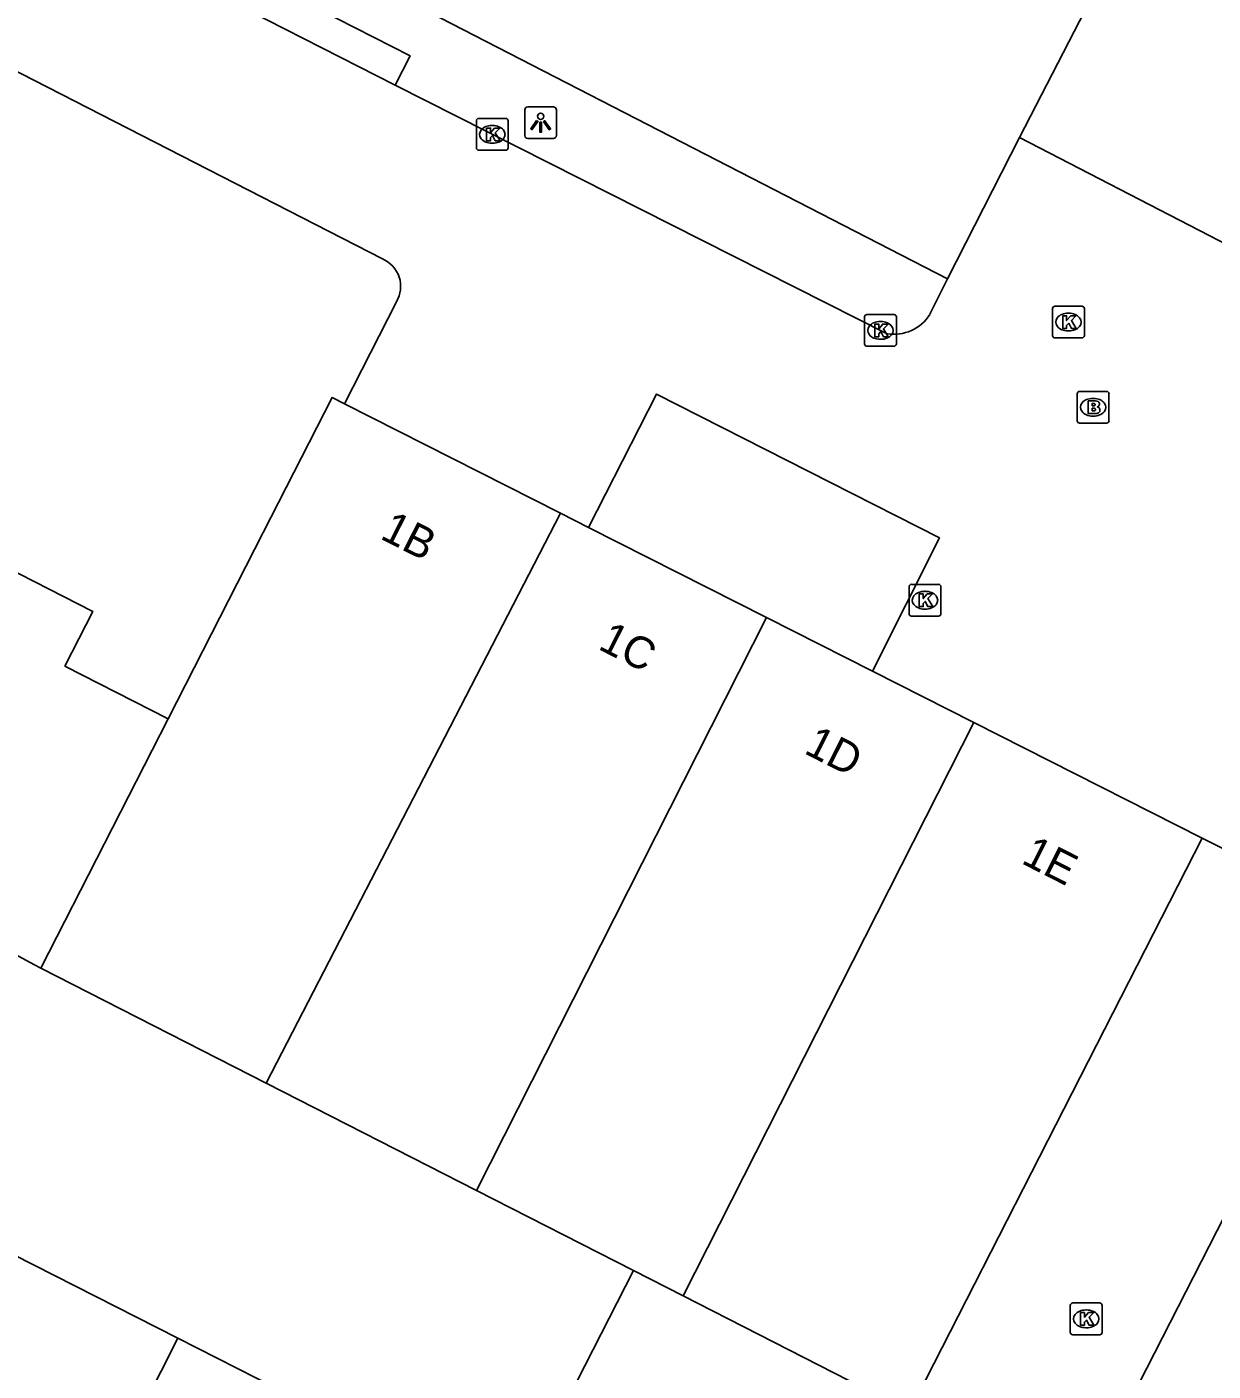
# Model space of a CAD drawing. Extents: x 160356 to 161355, y 381727 to 382845.
# Drawn here: x 160664.52 to 160701.88, y 382352.6 to 382394.93 of the extents above; entities that cross this region are included whole.
import ezdxf

# ---------------------------------------------------------------- set-up
doc = ezdxf.new("R2010")
doc.units = 0
for name, color, linetype in [('IMGEO_Brandkraan', 7, 'Continuous'), ('IMGEO_Kolk', 7, 'Continuous'), ('IMGEO_Lichtpunt', 7, 'Continuous'), ('IMGEO_Muur', 7, 'Continuous'), ('IMGEO_Pand', 7, 'Continuous'), ('IMGEO_Pand_nummerreeks', 7, 'Continuous'), ('IMGEO_Rijbaan_lokaal_open', 7, 'Continuous'), ('IMGEO_Voetpad_open', 7, 'Continuous')]:
    doc.layers.add(name, color=color, linetype=linetype)

msp = doc.modelspace()

# ---------------------------------------------------------------- linework, layer by layer
at = {"layer": 'IMGEO_Brandkraan'}
for p, q in [((160697.598, 382382.529), (160697.598, 382383.381)), ((160697.673, 382383.455), (160698.525, 382383.455)), ((160698.086, 382383.235), (160698.111, 382383.235)), ((160698.599, 382383.381), (160698.599, 382382.529)), ((160698.525, 382382.455), (160697.673, 382382.455)), ((160698.109, 382382.675), (160698.084, 382382.675))]:
    msp.add_line(p, q, dxfattribs=at)
for points in [[(160697.598, 382382.529), (160697.598, 382383.381)], [(160697.673, 382383.455), (160698.525, 382383.455)], [(160698.599, 382383.381), (160698.599, 382382.529)], [(160697.946, 382383.155), (160697.946, 382382.755), (160698.159, 382382.755)], [(160698.177, 382383.155), (160697.946, 382383.155)], [(160698.125, 382383.074), (160698.071, 382383.074), (160698.071, 382382.998)], [(160698.071, 382382.998), (160698.124, 382382.998)], [(160698.133, 382382.922), (160698.071, 382382.922), (160698.071, 382382.841)], [(160698.071, 382382.841), (160698.133, 382382.841)], [(160698.525, 382382.455), (160697.673, 382382.455)]]:
    msp.add_lwpolyline(points, dxfattribs=at)
for centre, radius, start, end in [((160697.675, 382383.379), 0.0765, 91.552, 178.448), ((160697.675, 382383.379), 0.0765, 91.552, 178.448), ((160698.523, 382383.379), 0.0765, 1.552, 88.448), ((160698.523, 382383.379), 0.0765, 1.552, 88.448), ((160698.126, 382383.036), 0.0379, 267.8285, 90.9355), ((160698.134, 382382.881), 0.0404, 269.8759, 90.5077), ((160698.165, 382383.006), 0.251, 268.6676, 293.5347), ((160698.181, 382383.01), 0.145, 59.4692, 91.5367), ((160698.206, 382383.057), 0.0922, 285.5137, 58.1501), ((160698.211, 382382.865), 0.105, 301.3115, 78.989), ((160697.675, 382382.531), 0.0765, 181.552, 268.448), ((160697.675, 382382.531), 0.0765, 181.552, 268.448), ((160698.523, 382382.531), 0.0765, 271.552, 358.448), ((160698.523, 382382.531), 0.0765, 271.552, 358.448)]:
    msp.add_arc(centre, radius, start, end, dxfattribs=at)
for centre, major_axis, ratio, start_param, end_param in [((160698.085, 382382.955), (-0.387, 0.002), 0.722429, 4.712389, 7.853982), ((160698.11, 382382.955), (-0.39, 0.002), 0.717154, 1.570796, 4.712389)]:
    msp.add_ellipse(centre, major_axis=major_axis, ratio=ratio, start_param=start_param, end_param=end_param, dxfattribs=at)
at = {"layer": 'IMGEO_Kolk'}
for p, q in [((160678.675, 382391.124), (160678.675, 382391.976)), ((160678.75, 382392.05), (160679.602, 382392.05)), ((160679.163, 382391.83), (160679.188, 382391.83)), ((160679.676, 382391.976), (160679.676, 382391.124)), ((160679.186, 382391.27), (160679.161, 382391.27)), ((160679.602, 382391.05), (160678.75, 382391.05)), ((160690.901, 382384.949), (160690.901, 382385.801)), ((160690.976, 382385.875), (160691.828, 382385.875)), ((160691.902, 382385.801), (160691.902, 382384.949)), ((160696.822, 382385.212), (160696.822, 382386.064)), ((160696.897, 382386.138), (160697.749, 382386.138)), ((160697.31, 382385.918), (160697.335, 382385.918)), ((160697.823, 382386.064), (160697.823, 382385.212)), ((160691.389, 382385.655), (160691.414, 382385.655)), ((160697.333, 382385.358), (160697.308, 382385.358)), ((160691.412, 382385.095), (160691.387, 382385.095)), ((160697.749, 382385.138), (160696.897, 382385.138)), ((160691.828, 382384.875), (160690.976, 382384.875)), ((160692.303, 382376.452), (160692.303, 382377.304)), ((160692.378, 382377.378), (160693.23, 382377.378)), ((160693.304, 382377.304), (160693.304, 382376.452)), ((160692.791, 382377.158), (160692.816, 382377.158)), ((160692.814, 382376.598), (160692.789, 382376.598)), ((160693.23, 382376.378), (160692.378, 382376.378)), ((160697.381, 382353.819), (160697.381, 382354.671)), ((160697.456, 382354.745), (160698.308, 382354.745)), ((160697.869, 382354.525), (160697.894, 382354.525)), ((160698.382, 382354.671), (160698.382, 382353.819)), ((160698.308, 382353.745), (160697.456, 382353.745)), ((160697.892, 382353.965), (160697.867, 382353.965))]:
    msp.add_line(p, q, dxfattribs=at)
for points in [[(160678.675, 382391.124), (160678.675, 382391.976)], [(160678.75, 382392.05), (160679.602, 382392.05)], [(160678.996, 382391.75), (160679.119, 382391.75), (160679.119, 382391.599), (160679.249, 382391.75), (160679.413, 382391.75), (160679.267, 382391.599), (160679.42, 382391.35), (160679.268, 382391.35), (160679.183, 382391.514), (160679.119, 382391.447), (160679.119, 382391.35), (160678.996, 382391.35), (160678.996, 382391.75)], [(160679.676, 382391.976), (160679.676, 382391.124)], [(160679.602, 382391.05), (160678.75, 382391.05)], [(160690.901, 382384.949), (160690.901, 382385.801)], [(160690.976, 382385.875), (160691.828, 382385.875)], [(160691.902, 382385.801), (160691.902, 382384.949)], [(160696.822, 382385.212), (160696.822, 382386.064)], [(160696.897, 382386.138), (160697.749, 382386.138)], [(160697.143, 382385.838), (160697.266, 382385.838), (160697.266, 382385.687), (160697.396, 382385.838), (160697.56, 382385.838), (160697.414, 382385.687), (160697.567, 382385.438), (160697.415, 382385.438), (160697.33, 382385.602), (160697.266, 382385.535), (160697.266, 382385.438), (160697.143, 382385.438), (160697.143, 382385.838)], [(160697.823, 382386.064), (160697.823, 382385.212)], [(160691.222, 382385.575), (160691.345, 382385.575), (160691.345, 382385.424), (160691.475, 382385.575), (160691.639, 382385.575), (160691.493, 382385.424), (160691.646, 382385.175), (160691.494, 382385.175), (160691.409, 382385.339), (160691.345, 382385.272), (160691.345, 382385.175), (160691.222, 382385.175), (160691.222, 382385.575)], [(160697.749, 382385.138), (160696.897, 382385.138)], [(160691.828, 382384.875), (160690.976, 382384.875)], [(160692.303, 382376.452), (160692.303, 382377.304)], [(160692.378, 382377.378), (160693.23, 382377.378)], [(160693.304, 382377.304), (160693.304, 382376.452)], [(160692.624, 382377.078), (160692.747, 382377.078), (160692.747, 382376.927), (160692.877, 382377.078), (160693.041, 382377.078), (160692.895, 382376.927), (160693.048, 382376.678), (160692.896, 382376.678), (160692.811, 382376.842), (160692.747, 382376.775), (160692.747, 382376.678), (160692.624, 382376.678), (160692.624, 382377.078)], [(160693.23, 382376.378), (160692.378, 382376.378)], [(160697.381, 382353.819), (160697.381, 382354.671)], [(160697.456, 382354.745), (160698.308, 382354.745)], [(160697.702, 382354.445), (160697.825, 382354.445), (160697.825, 382354.294), (160697.955, 382354.445), (160698.119, 382354.445), (160697.973, 382354.294), (160698.126, 382354.045), (160697.974, 382354.045), (160697.889, 382354.209), (160697.825, 382354.142), (160697.825, 382354.045), (160697.702, 382354.045), (160697.702, 382354.445)], [(160698.382, 382354.671), (160698.382, 382353.819)], [(160698.308, 382353.745), (160697.456, 382353.745)]]:
    msp.add_lwpolyline(points, dxfattribs=at)
for centre, start, end in [((160678.752, 382391.974), 91.552, 178.448), ((160678.752, 382391.974), 91.552, 178.448), ((160679.6, 382391.974), 1.552, 88.448), ((160679.6, 382391.974), 1.552, 88.448), ((160678.752, 382391.126), 181.552, 268.448), ((160678.752, 382391.126), 181.552, 268.448), ((160679.6, 382391.126), 271.552, 358.448), ((160679.6, 382391.126), 271.552, 358.448), ((160690.978, 382385.799), 91.552, 178.448), ((160690.978, 382385.799), 91.552, 178.448), ((160691.826, 382385.799), 1.552, 88.448), ((160691.826, 382385.799), 1.552, 88.448), ((160696.899, 382386.062), 91.552, 178.448), ((160696.899, 382386.062), 91.552, 178.448), ((160697.747, 382386.062), 1.552, 88.448), ((160697.747, 382386.062), 1.552, 88.448), ((160690.978, 382384.951), 181.552, 268.448), ((160690.978, 382384.951), 181.552, 268.448), ((160691.826, 382384.951), 271.552, 358.448), ((160691.826, 382384.951), 271.552, 358.448), ((160696.899, 382385.214), 181.552, 268.448), ((160696.899, 382385.214), 181.552, 268.448), ((160697.747, 382385.214), 271.552, 358.448), ((160697.747, 382385.214), 271.552, 358.448), ((160692.38, 382377.302), 91.552, 178.448), ((160692.38, 382377.302), 91.552, 178.448), ((160693.228, 382377.302), 1.552, 88.448), ((160693.228, 382377.302), 1.552, 88.448), ((160692.38, 382376.454), 181.552, 268.448), ((160692.38, 382376.454), 181.552, 268.448), ((160693.228, 382376.454), 271.552, 358.448), ((160693.228, 382376.454), 271.552, 358.448), ((160697.458, 382354.669), 91.552, 178.448), ((160697.458, 382354.669), 91.552, 178.448), ((160698.306, 382354.669), 1.552, 88.448), ((160698.306, 382354.669), 1.552, 88.448), ((160697.458, 382353.821), 181.552, 268.448), ((160697.458, 382353.821), 181.552, 268.448), ((160698.306, 382353.821), 271.552, 358.448), ((160698.306, 382353.821), 271.552, 358.448)]:
    msp.add_arc(centre, 0.0765, start, end, dxfattribs=at)
for centre, major_axis, ratio, start_param, end_param in [((160679.162, 382391.55), (-0.387, 0.002), 0.722429, 4.712389, 7.853982), ((160679.187, 382391.55), (-0.39, 0.002), 0.717154, 1.570796, 4.712389), ((160697.309, 382385.638), (-0.387, 0.002), 0.722429, 4.712389, 7.853982), ((160697.334, 382385.638), (-0.39, 0.002), 0.717154, 1.570796, 4.712389), ((160691.388, 382385.375), (-0.387, 0.002), 0.722429, 4.712389, 7.853982), ((160691.413, 382385.375), (-0.39, 0.002), 0.717154, 1.570796, 4.712389), ((160692.79, 382376.878), (-0.387, 0.002), 0.722429, 4.712389, 7.853982), ((160692.815, 382376.878), (-0.39, 0.002), 0.717154, 1.570796, 4.712389), ((160697.868, 382354.245), (-0.387, 0.002), 0.722429, 4.712389, 7.853982), ((160697.893, 382354.245), (-0.39, 0.002), 0.717154, 1.570796, 4.712389)]:
    msp.add_ellipse(centre, major_axis=major_axis, ratio=ratio, start_param=start_param, end_param=end_param, dxfattribs=at)
at = {"layer": 'IMGEO_Lichtpunt'}
for p, q in [((160680.199, 382392.32), (160680.199, 382391.513)), ((160680.199, 382392.32), (160680.199, 382391.513)), ((160681.101, 382392.415), (160680.293, 382392.415)), ((160681.101, 382392.415), (160680.293, 382392.415)), ((160681.195, 382391.513), (160681.195, 382392.32)), ((160681.195, 382391.513), (160681.195, 382392.32)), ((160680.293, 382391.419), (160681.101, 382391.419)), ((160680.293, 382391.419), (160681.101, 382391.419))]:
    msp.add_line(p, q, dxfattribs=at)
for points in [[(160680.573, 382391.984), (160680.612, 382391.956), (160680.424, 382391.694), (160680.386, 382391.721), (160680.573, 382391.984)], [(160680.675, 382391.936), (160680.722, 382391.936), (160680.722, 382391.614), (160680.675, 382391.614), (160680.675, 382391.936)], [(160680.785, 382391.956), (160680.823, 382391.983), (160681.01, 382391.721), (160680.971, 382391.693), (160680.785, 382391.956)]]:
    msp.add_lwpolyline(points, dxfattribs=at)
msp.add_circle((160680.698, 382392.118), 0.0994, dxfattribs=at)
for centre, start, end in [((160680.293, 382392.32), 90, 180), ((160680.293, 382392.32), 90, 180), ((160681.101, 382392.32), 0, 90), ((160681.101, 382392.32), 0, 90), ((160680.293, 382391.513), 180, 270), ((160680.293, 382391.513), 180, 270), ((160681.101, 382391.513), 270, 0), ((160681.101, 382391.513), 270, 360)]:
    msp.add_arc(centre, 0.0946, start, end, dxfattribs=at)
at = {"layer": 'IMGEO_Muur'}
for points in [[(160662.207, 382394.549), (160675.719, 382387.626)], [(160674.523, 382383.06), (160676.156, 382386.278)]]:
    msp.add_lwpolyline(points, dxfattribs=at)
msp.add_arc((160675.349, 382386.761), 0.94, 329.0697, 66.854, dxfattribs=at)
at = {"layer": 'IMGEO_Pand'}
for points in [[(160698.359, 382396.464), (160695.785, 382391.455)], [(160693.518, 382387.004), (160676.798, 382395.598)], [(160695.785, 382391.455), (160693.518, 382387.004)], [(160707.421, 382385.433), (160695.785, 382391.455)], [(160668.966, 382373.145), (160671.959, 382379.009), (160674.129, 382383.259), (160674.523, 382383.06)], [(160674.523, 382383.06), (160681.319, 382379.619)], [(160655.983, 382381.941), (160660.75, 382379.508), (160659.872, 382377.788), (160661.367, 382377.025), (160661.684, 382377.646), (160660.948, 382378.021), (160661.509, 382379.121), (160666.591, 382376.527), (160665.713, 382374.806), (160668.966, 382373.145)], [(160681.319, 382379.619), (160672.049, 382361.673)], [(160681.319, 382379.619), (160682.201, 382379.172)], [(160687.813, 382376.331), (160682.201, 382379.172)], [(160678.677, 382358.29), (160687.813, 382376.331)], [(160691.146, 382374.643), (160687.813, 382376.331)], [(160691.146, 382374.643), (160694.342, 382373.025)], [(160664.954, 382365.289), (160668.966, 382373.145)], [(160651.133, 382372.756), (160664.752, 382365.398), (160664.954, 382365.289)], [(160685.186, 382354.968), (160694.342, 382373.025)], [(160694.342, 382373.025), (160701.539, 382369.381)], [(160701.539, 382369.381), (160692.321, 382351.324)], [(160664.954, 382365.289), (160672.049, 382361.673)], [(160698.562, 382350.291), (160705.196, 382363.274)], [(160672.049, 382361.673), (160678.677, 382358.29)], [(160678.677, 382358.29), (160683.618, 382355.768)], [(160669.274, 382353.635), (160662.134, 382357.262)], [(160683.618, 382355.768), (160679.8, 382348.288)], [(160683.618, 382355.768), (160685.186, 382354.968)], [(160685.186, 382354.968), (160692.321, 382351.324)], [(160669.274, 382353.635), (160665.61, 382346.387)], [(160679.8, 382348.288), (160669.274, 382353.635)]]:
    msp.add_lwpolyline(points, dxfattribs=at)
at = {"layer": 'IMGEO_Rijbaan_lokaal_open'}
for points in [[(160676.117, 382393.094), (160669.183, 382396.634)], [(160675.719, 382387.626), (160662.207, 382394.549)], [(160691.608, 382385.27), (160676.117, 382393.094)], [(160693.518, 382387.004), (160692.961, 382385.882)], [(160674.523, 382383.06), (160676.156, 382386.278)], [(160682.201, 382379.172), (160684.349, 382383.369), (160693.261, 382378.838), (160691.146, 382374.643)], [(160706.936, 382366.68), (160701.539, 382369.381)]]:
    msp.add_lwpolyline(points, dxfattribs=at)
for centre, radius, start, end in [((160675.349, 382386.761), 0.94, 329.0697, 66.854), ((160691.823, 382386.595), 1.343, 260.7639, 327.9133)]:
    msp.add_arc(centre, radius, start, end, dxfattribs=at)
at = {"layer": 'IMGEO_Voetpad_open'}
msp.add_lwpolyline([(160669.183, 382396.634), (160669.656, 382397.56), (160676.59, 382394.02), (160676.117, 382393.094)], dxfattribs=at)

# ---------------------------------------------------------------- texts
at = {"layer": 'IMGEO_Pand_nummerreeks'}
for s, rotation, p in [('1B', 333.1488, (160675.606, 382378.835)), ('1C', 333.1464, (160682.471, 382375.358)), ('1D', 333.1464, (160688.958, 382372.074)), ('1E', 333.1464, (160695.803, 382368.609))]:
    msp.add_text(s, height=1, rotation=rotation, dxfattribs=at).set_placement(p)

doc.saveas('drawing.dxf')
